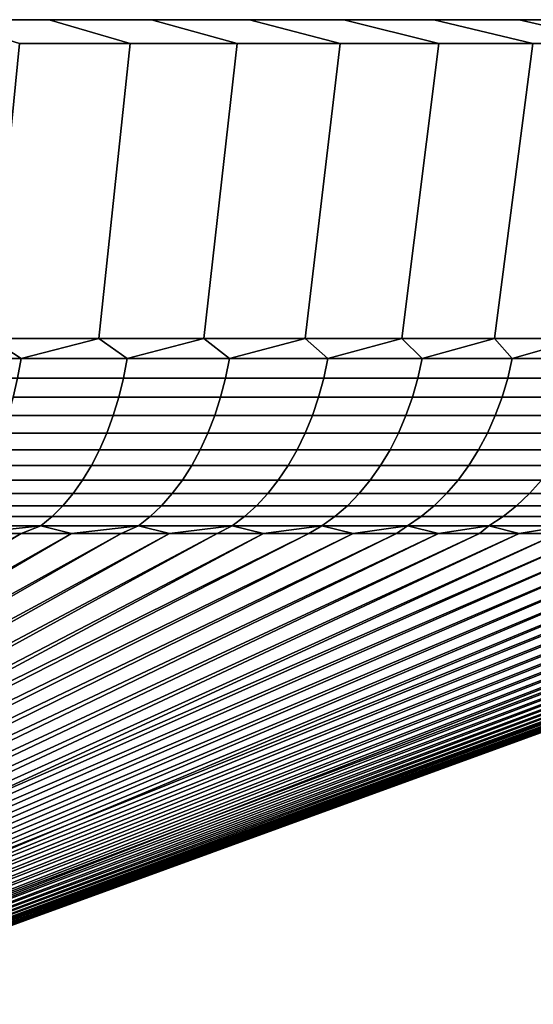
# Model space of a CAD drawing. Header units: metres. Extents: x -109 to 109, y -100 to 58.
# Tile 547 of 642: x 18.37 to 24.02, y 46.37 to 57.2. Entities that reach past the tile are written whole.
import ezdxf

# ---------------------------------------------------------------- set-up
doc = ezdxf.new("R2010")
doc.units = ezdxf.units.M
doc.layers.add('solid_21_062_100_XXX', color=7, linetype='CONTINUOUS')

msp = doc.modelspace()

# ---------------------------------------------------------------- linework, layer by layer
at = {"layer": 'solid_21_062_100_XXX'}
for points in [[(30.890423, 57.200001, 202.13475), (-30.989697, 57.200001, 203.564957), (-31.022789, 57.200001, 204.997437), (30.989697, 57.200001, 203.564957)], [(-30.989697, 57.200001, 206.429901), (31.022789, 57.200001, 204.997437), (30.989697, 57.200001, 203.564957), (-31.022789, 57.200001, 204.997437)], [(30.725304, 57.200001, 200.711502), (-30.890423, 57.200001, 202.13475), (-30.989697, 57.200001, 203.564957), (30.890423, 57.200001, 202.13475)], [(-30.890423, 57.200001, 207.860107), (30.989697, 57.200001, 206.429901), (31.022789, 57.200001, 204.997437), (-30.989697, 57.200001, 206.429901)], [(30.494612, 57.200001, 199.297256), (-30.725304, 57.200001, 200.711502), (-30.890423, 57.200001, 202.13475), (30.725304, 57.200001, 200.711502)], [(-30.725304, 57.200001, 209.283356), (30.890423, 57.200001, 207.860107), (30.989697, 57.200001, 206.429901), (-30.890423, 57.200001, 207.860107)], [(30.198706, 57.200001, 197.894516), (-30.494612, 57.200001, 199.297256), (-30.725304, 57.200001, 200.711502), (30.494612, 57.200001, 199.297256)], [(-30.494612, 57.200001, 210.697601), (30.725304, 57.200001, 209.283356), (30.890423, 57.200001, 207.860107), (-30.725304, 57.200001, 209.283356)], [(29.838539, 57.200001, 196.507721), (-30.198706, 57.200001, 197.894516), (-30.494612, 57.200001, 199.297256), (30.198706, 57.200001, 197.894516)], [(-30.198706, 57.200001, 212.100342), (30.494612, 57.200001, 210.697601), (30.725304, 57.200001, 209.283356), (-30.494612, 57.200001, 210.697601)], [(29.414648, 57.200001, 195.13884), (-29.838539, 57.200001, 196.507721), (-30.198706, 57.200001, 197.894516), (29.838539, 57.200001, 196.507721)], [(-29.838539, 57.200001, 213.487137), (30.198706, 57.200001, 212.100342), (30.494612, 57.200001, 210.697601), (-30.198706, 57.200001, 212.100342)], [(28.927803, 57.200001, 193.790482), (-29.414648, 57.200001, 195.13884), (-29.838539, 57.200001, 196.507721), (29.414648, 57.200001, 195.13884)], [(-29.414648, 57.200001, 214.856033), (29.838539, 57.200001, 213.487137), (30.198706, 57.200001, 212.100342), (-29.838539, 57.200001, 213.487137)], [(28.379484, 57.200001, 192.466736), (-28.927803, 57.200001, 193.790482), (-29.414648, 57.200001, 195.13884), (28.927803, 57.200001, 193.790482)], [(-28.927803, 57.200001, 216.204376), (29.414648, 57.200001, 214.856033), (29.838539, 57.200001, 213.487137), (-29.414648, 57.200001, 214.856033)], [(27.770525, 57.200001, 191.16951), (-28.379484, 57.200001, 192.466736), (-28.927803, 57.200001, 193.790482), (28.379484, 57.200001, 192.466736)], [(-28.379484, 57.200001, 217.528137), (28.927803, 57.200001, 216.204376), (29.414648, 57.200001, 214.856033), (-28.927803, 57.200001, 216.204376)], [(27.102072, 57.200001, 189.901367), (-27.770525, 57.200001, 191.16951), (-28.379484, 57.200001, 192.466736), (27.770525, 57.200001, 191.16951)], [(-27.770525, 57.200001, 218.825348), (28.379484, 57.200001, 217.528137), (28.927803, 57.200001, 216.204376), (-28.379484, 57.200001, 217.528137)], [(26.376146, 57.200001, 188.666092), (-27.102072, 57.200001, 189.901367), (-27.770525, 57.200001, 191.16951), (27.102072, 57.200001, 189.901367)], [(-27.102072, 57.200001, 220.093491), (27.770525, 57.200001, 218.825348), (28.379484, 57.200001, 217.528137), (-27.770525, 57.200001, 218.825348)], [(25.593798, 57.200001, 187.465439), (-26.376146, 57.200001, 188.666092), (-27.102072, 57.200001, 189.901367), (26.376146, 57.200001, 188.666092)], [(-26.376146, 57.200001, 221.328766), (27.102072, 57.200001, 220.093491), (27.770525, 57.200001, 218.825348), (-27.102072, 57.200001, 220.093491)], [(24.756523, 57.200001, 186.301758), (-25.593798, 57.200001, 187.465439), (-26.376146, 57.200001, 188.666092), (25.593798, 57.200001, 187.465439)], [(-25.593798, 57.200001, 222.529419), (26.376146, 57.200001, 221.328766), (27.102072, 57.200001, 220.093491), (-26.376146, 57.200001, 221.328766)], [(23.866983, 57.200001, 185.178741), (-24.756523, 57.200001, 186.301758), (-25.593798, 57.200001, 187.465439), (24.756523, 57.200001, 186.301758)], [(-24.756523, 57.200001, 223.6931), (25.593798, 57.200001, 222.529419), (26.376146, 57.200001, 221.328766), (-25.593798, 57.200001, 222.529419)], [(22.926212, 57.200001, 184.097626), (-23.866983, 57.200001, 185.178741), (-24.756523, 57.200001, 186.301758), (23.866983, 57.200001, 185.178741)], [(-23.866983, 57.200001, 224.816116), (24.756523, 57.200001, 223.6931), (25.593798, 57.200001, 222.529419), (-24.756523, 57.200001, 223.6931)], [(22.926212, 57.200001, 184.097626), (-22.926212, 57.200001, 184.097626), (-23.866983, 57.200001, 185.178741)], [(-22.926212, 57.200001, 225.897232), (23.866983, 57.200001, 224.816116), (24.756523, 57.200001, 223.6931), (-23.866983, 57.200001, 224.816116)], [(21.936186, 57.200001, 183.060776), (-21.936186, 57.200001, 183.060776), (-22.926212, 57.200001, 184.097626)], [(22.926212, 57.200001, 184.097626), (21.936186, 57.200001, 183.060776), (-22.926212, 57.200001, 184.097626)], [(-22.926212, 57.200001, 225.897232), (22.926212, 57.200001, 225.897232), (23.866983, 57.200001, 224.816116)], [(-22.926212, 57.200001, 225.897232), (-21.936186, 57.200001, 226.934082), (22.926212, 57.200001, 225.897232)], [(20.90008, 57.200001, 182.071457), (-20.90008, 57.200001, 182.071457), (-21.936186, 57.200001, 183.060776)], [(21.936186, 57.200001, 183.060776), (20.90008, 57.200001, 182.071457), (-21.936186, 57.200001, 183.060776)], [(-21.936186, 57.200001, 226.934082), (21.936186, 57.200001, 226.934082), (22.926212, 57.200001, 225.897232)], [(-21.936186, 57.200001, 226.934082), (-20.90008, 57.200001, 227.923401), (21.936186, 57.200001, 226.934082)], [(19.818922, 57.200001, 181.130646), (-19.818922, 57.200001, 181.130646), (-20.90008, 57.200001, 182.071457)], [(20.90008, 57.200001, 182.071457), (19.818922, 57.200001, 181.130646), (-20.90008, 57.200001, 182.071457)], [(-20.90008, 57.200001, 227.923401), (20.90008, 57.200001, 227.923401), (21.936186, 57.200001, 226.934082)], [(-20.90008, 57.200001, 227.923401), (-19.818922, 57.200001, 228.864212), (20.90008, 57.200001, 227.923401)], [(18.695164, 57.200001, 180.240524), (-18.695164, 57.200001, 180.240524), (-19.818922, 57.200001, 181.130646)], [(19.818922, 57.200001, 181.130646), (18.695164, 57.200001, 180.240524), (-19.818922, 57.200001, 181.130646)], [(-19.818922, 57.200001, 228.864212), (19.818922, 57.200001, 228.864212), (20.90008, 57.200001, 227.923401)], [(-19.818922, 57.200001, 228.864212), (-18.695164, 57.200001, 229.754333), (19.818922, 57.200001, 228.864212)], [(18.695164, 57.200001, 180.240524), (17.53229, 57.200001, 179.403824), (-18.695164, 57.200001, 180.240524)], [(-18.695164, 57.200001, 229.754333), (18.695164, 57.200001, 229.754333), (19.818922, 57.200001, 228.864212)], [(-18.695164, 57.200001, 229.754333), (-17.53229, 57.200001, 230.591034), (18.695164, 57.200001, 229.754333)], [(-17.53229, 57.200001, 230.591034), (17.53229, 57.200001, 230.591034), (18.695164, 57.200001, 229.754333)], [(19.58568, 56.939529, 179.061905), (18.366871, 56.939529, 178.184967), (17.53229, 57.200001, 179.403824), (18.695164, 57.200001, 180.240524)], [(18.366871, 56.939529, 231.809891), (19.58568, 56.939529, 230.932953), (18.695164, 57.200001, 229.754333), (17.53229, 57.200001, 230.591034)], [(20.762482, 56.939529, 179.994049), (19.58568, 56.939529, 179.061905), (18.695164, 57.200001, 180.240524), (19.818922, 57.200001, 181.130646)], [(19.58568, 56.939529, 230.932953), (20.762482, 56.939529, 230.000824), (19.818922, 57.200001, 228.864212), (18.695164, 57.200001, 229.754333)], [(20.762482, 56.939529, 179.994049), (19.818922, 57.200001, 181.130646), (20.90008, 57.200001, 182.071457), (21.895163, 56.939529, 180.979691)], [(20.762482, 56.939529, 230.000824), (21.895163, 56.939529, 229.015167), (20.90008, 57.200001, 227.923401), (19.818922, 57.200001, 228.864212)], [(22.980906, 56.939529, 182.016403), (21.895163, 56.939529, 180.979691), (20.90008, 57.200001, 182.071457), (21.936186, 57.200001, 183.060776)], [(21.895163, 56.939529, 229.015167), (22.980906, 56.939529, 227.97847), (21.936186, 57.200001, 226.934082), (20.90008, 57.200001, 227.923401)], [(24.017824, 56.939529, 183.102356), (22.980906, 56.939529, 182.016403), (21.936186, 57.200001, 183.060776), (22.926212, 57.200001, 184.097626)], [(22.980906, 56.939529, 227.97847), (24.017824, 56.939529, 226.892502), (22.926212, 57.200001, 225.897232), (21.936186, 57.200001, 226.934082)], [(25.003325, 56.939529, 184.234879), (24.017824, 56.939529, 183.102356), (22.926212, 57.200001, 184.097626), (23.866983, 57.200001, 185.178741)], [(24.017824, 56.939529, 226.892502), (25.003325, 56.939529, 225.759995), (23.866983, 57.200001, 224.816116), (22.926212, 57.200001, 225.897232)], [(25.935614, 56.939529, 185.41188), (25.003325, 56.939529, 184.234879), (23.866983, 57.200001, 185.178741), (24.756523, 57.200001, 186.301758)], [(25.003325, 56.939529, 225.759995), (25.935614, 56.939529, 224.582993), (24.756523, 57.200001, 223.6931), (23.866983, 57.200001, 224.816116)], [(19.58568, 56.939529, 230.932953), (18.366871, 56.939529, 231.809891), (18.043301, 53.69202, 231.337448), (19.240532, 53.69202, 230.476044)], [(18.366871, 56.939529, 178.184967), (19.58568, 56.939529, 179.061905), (19.240536, 53.69202, 179.518829), (18.043304, 53.69202, 178.65741)], [(20.762482, 56.939529, 230.000824), (19.58568, 56.939529, 230.932953), (19.240532, 53.69202, 230.476044), (20.396708, 53.69202, 229.560242)], [(19.58568, 56.939529, 179.061905), (20.762482, 56.939529, 179.994049), (20.396708, 53.69202, 180.434616), (19.240536, 53.69202, 179.518829)], [(21.895163, 56.939529, 229.015167), (20.762482, 56.939529, 230.000824), (20.396708, 53.69202, 229.560242), (21.509354, 53.69202, 228.592026)], [(20.762482, 56.939529, 179.994049), (21.895163, 56.939529, 180.979691), (21.50935, 53.69202, 181.402832), (20.396708, 53.69202, 180.434616)], [(21.895163, 56.939529, 180.979691), (22.980906, 56.939529, 182.016403), (22.576082, 53.69202, 182.421387), (21.50935, 53.69202, 181.402832)], [(22.980906, 56.939529, 227.97847), (21.895163, 56.939529, 229.015167), (21.509354, 53.69202, 228.592026), (22.576086, 53.69202, 227.573471)], [(22.980906, 56.939529, 182.016403), (24.017824, 56.939529, 183.102356), (23.594631, 53.69202, 183.488113), (22.576082, 53.69202, 182.421387)], [(24.017824, 56.939529, 226.892502), (22.980906, 56.939529, 227.97847), (22.576086, 53.69202, 227.573471), (23.594633, 53.69202, 226.506744)], [(24.017824, 56.939529, 183.102356), (25.003325, 56.939529, 184.234879), (24.562828, 53.69202, 184.600739), (23.594631, 53.69202, 183.488113)], [(25.003325, 56.939529, 225.759995), (24.017824, 56.939529, 226.892502), (23.594633, 53.69202, 226.506744), (24.562828, 53.69202, 225.394119)], [(18.384531, 53.474117, 231.042374), (18.043301, 53.69202, 231.337448), (17.180054, 53.474117, 231.852158)], [(17.180054, 53.474117, 178.142715), (18.043304, 53.69202, 178.65741), (18.384531, 53.474117, 178.952484)], [(18.384531, 53.474117, 231.042374), (19.240532, 53.69202, 230.476044), (18.043301, 53.69202, 231.337448)], [(18.384531, 53.474117, 178.952484), (18.043304, 53.69202, 178.65741), (19.240536, 53.69202, 179.518829)], [(19.550905, 53.474117, 230.178619), (19.240532, 53.69202, 230.476044), (18.384531, 53.474117, 231.042374)], [(18.384531, 53.474117, 178.952484), (19.240536, 53.69202, 179.518829), (19.550905, 53.474117, 179.816238)], [(19.550905, 53.474117, 230.178619), (20.396708, 53.69202, 229.560242), (19.240532, 53.69202, 230.476044)], [(19.550905, 53.474117, 179.816238), (19.240536, 53.69202, 179.518829), (20.396708, 53.69202, 180.434616)], [(20.676756, 53.474117, 229.26268), (20.396708, 53.69202, 229.560242), (19.550905, 53.474117, 230.178619)], [(19.550905, 53.474117, 179.816238), (20.396708, 53.69202, 180.434616), (20.676756, 53.474117, 180.732193)], [(20.676756, 53.474117, 229.26268), (21.509354, 53.69202, 228.592026), (20.396708, 53.69202, 229.560242)], [(20.676756, 53.474117, 180.732193), (20.396708, 53.69202, 180.434616), (21.50935, 53.69202, 181.402832)], [(21.75975, 53.474117, 228.296432), (21.509354, 53.69202, 228.592026), (20.676756, 53.474117, 229.26268)], [(20.676756, 53.474117, 180.732193), (21.50935, 53.69202, 181.402832), (21.75975, 53.474117, 181.698425)], [(21.75975, 53.474117, 181.698425), (21.50935, 53.69202, 181.402832), (22.576082, 53.69202, 182.421387)], [(21.75975, 53.474117, 228.296432), (22.576086, 53.69202, 227.573471), (21.509354, 53.69202, 228.592026)], [(22.797646, 53.474117, 227.281906), (22.576086, 53.69202, 227.573471), (21.75975, 53.474117, 228.296432)], [(21.75975, 53.474117, 181.698425), (22.576082, 53.69202, 182.421387), (22.797646, 53.474117, 182.712952)], [(22.797646, 53.474117, 182.712952), (22.576082, 53.69202, 182.421387), (23.594631, 53.69202, 183.488113)], [(22.797646, 53.474117, 227.281906), (23.594633, 53.69202, 226.506744), (22.576086, 53.69202, 227.573471)], [(23.788288, 53.474117, 226.221176), (23.594633, 53.69202, 226.506744), (22.797646, 53.474117, 227.281906)], [(22.797646, 53.474117, 182.712952), (23.594631, 53.69202, 183.488113), (23.788288, 53.474117, 183.773682)], [(23.788288, 53.474117, 183.773682), (23.594631, 53.69202, 183.488113), (24.562828, 53.69202, 184.600739)], [(23.788288, 53.474117, 226.221176), (24.562828, 53.69202, 225.394119), (23.594633, 53.69202, 226.506744)], [(24.729626, 53.474117, 225.11647), (24.562828, 53.69202, 225.394119), (23.788288, 53.474117, 226.221176)], [(23.788288, 53.474117, 183.773682), (24.562828, 53.69202, 184.600739), (24.729626, 53.474117, 184.878387)], [(18.384531, 53.474117, 231.042374), (17.180054, 53.474117, 231.852158), (17.144745, 53.258121, 231.796967), (18.346748, 53.258121, 230.988846)], [(17.180054, 53.474117, 178.142715), (18.384531, 53.474117, 178.952484), (18.346748, 53.258121, 179.006012), (17.144745, 53.258121, 178.197906)], [(19.550905, 53.474117, 230.178619), (18.384531, 53.474117, 231.042374), (18.346748, 53.258121, 230.988846), (19.510723, 53.258121, 230.126877)], [(18.384531, 53.474117, 178.952484), (19.550905, 53.474117, 179.816238), (19.510723, 53.258121, 179.867996), (18.346748, 53.258121, 179.006012)], [(20.676756, 53.474117, 229.26268), (19.550905, 53.474117, 230.178619), (19.510723, 53.258121, 230.126877), (20.63426, 53.258121, 229.212799)], [(19.550905, 53.474117, 179.816238), (20.676756, 53.474117, 180.732193), (20.63426, 53.258121, 180.782059), (19.510723, 53.258121, 179.867996)], [(21.75975, 53.474117, 228.296432), (20.676756, 53.474117, 229.26268), (20.63426, 53.258121, 229.212799), (21.715031, 53.258121, 228.24855)], [(20.676756, 53.474117, 180.732193), (21.75975, 53.474117, 181.698425), (21.715031, 53.258121, 181.746307), (20.63426, 53.258121, 180.782059)], [(22.797646, 53.474117, 227.281906), (21.75975, 53.474117, 228.296432), (21.715031, 53.258121, 228.24855), (22.750792, 53.258121, 227.236099)], [(21.75975, 53.474117, 181.698425), (22.797646, 53.474117, 182.712952), (22.750792, 53.258121, 182.758759), (21.715031, 53.258121, 181.746307)], [(23.788288, 53.474117, 226.221176), (22.797646, 53.474117, 227.281906), (22.750792, 53.258121, 227.236099), (23.739399, 53.258121, 226.177567)], [(22.797646, 53.474117, 182.712952), (23.788288, 53.474117, 183.773682), (23.739399, 53.258121, 183.817291), (22.750792, 53.258121, 182.758759)], [(24.729626, 53.474117, 225.11647), (23.788288, 53.474117, 226.221176), (23.739399, 53.258121, 226.177567), (24.678802, 53.258121, 225.075119)], [(23.788288, 53.474117, 183.773682), (24.729626, 53.474117, 184.878387), (24.678802, 53.258121, 184.919739), (23.739399, 53.258121, 183.817291)], [(19.510723, 53.258121, 230.126877), (18.346748, 53.258121, 230.988846), (18.299053, 53.048103, 230.92128), (19.460003, 53.048103, 230.061539)], [(18.346748, 53.258121, 179.006012), (19.510723, 53.258121, 179.867996), (19.460003, 53.048103, 179.933319), (18.299053, 53.048103, 179.073578)], [(20.63426, 53.258121, 229.212799), (19.510723, 53.258121, 230.126877), (19.460003, 53.048103, 230.061539), (20.58062, 53.048103, 229.149857)], [(19.510723, 53.258121, 179.867996), (20.63426, 53.258121, 180.782059), (20.58062, 53.048103, 180.845001), (19.460003, 53.048103, 179.933319)], [(21.715031, 53.258121, 228.24855), (20.63426, 53.258121, 229.212799), (20.58062, 53.048103, 229.149857), (21.658579, 53.048103, 228.18811)], [(20.63426, 53.258121, 180.782059), (21.715031, 53.258121, 181.746307), (21.658579, 53.048103, 181.806747), (20.58062, 53.048103, 180.845001)], [(22.750792, 53.258121, 227.236099), (21.715031, 53.258121, 228.24855), (21.658579, 53.048103, 228.18811), (22.691648, 53.048103, 227.178299)], [(21.715031, 53.258121, 181.746307), (22.750792, 53.258121, 182.758759), (22.691648, 53.048103, 182.816574), (21.658579, 53.048103, 181.806747)], [(23.739399, 53.258121, 226.177567), (22.750792, 53.258121, 227.236099), (22.691648, 53.048103, 227.178299), (23.677685, 53.048103, 226.122498)], [(22.750792, 53.258121, 182.758759), (23.739399, 53.258121, 183.817291), (23.677685, 53.048103, 183.87236), (22.691648, 53.048103, 182.816574)], [(24.678802, 53.258121, 225.075119), (23.739399, 53.258121, 226.177567), (23.677685, 53.048103, 226.122498), (24.614647, 53.048103, 225.022934)], [(23.739399, 53.258121, 183.817291), (24.678802, 53.258121, 184.919739), (24.614647, 53.048103, 184.971924), (23.677685, 53.048103, 183.87236)], [(19.460003, 53.048103, 230.061539), (18.299053, 53.048103, 230.92128), (18.241758, 52.845428, 230.840118), (19.399075, 52.845428, 229.983063)], [(18.299053, 53.048103, 179.073578), (19.460003, 53.048103, 179.933319), (19.399075, 52.845428, 180.011795), (18.241758, 52.845428, 179.154739)], [(20.58062, 53.048103, 229.149857), (19.460003, 53.048103, 230.061539), (19.399075, 52.845428, 229.983063), (20.516182, 52.845428, 229.074234)], [(19.460003, 53.048103, 179.933319), (20.58062, 53.048103, 180.845001), (20.516182, 52.845428, 180.920624), (19.399075, 52.845428, 180.011795)], [(21.658579, 53.048103, 228.18811), (20.58062, 53.048103, 229.149857), (20.516182, 52.845428, 229.074234), (21.590767, 52.845428, 228.115494)], [(20.58062, 53.048103, 180.845001), (21.658579, 53.048103, 181.806747), (21.590767, 52.845428, 181.879364), (20.516182, 52.845428, 180.920624)], [(22.691648, 53.048103, 227.178299), (21.658579, 53.048103, 228.18811), (21.590767, 52.845428, 228.115494), (22.6206, 52.845428, 227.108841)], [(21.658579, 53.048103, 181.806747), (22.691648, 53.048103, 182.816574), (22.6206, 52.845428, 182.886017), (21.590767, 52.845428, 181.879364)], [(23.677685, 53.048103, 226.122498), (22.691648, 53.048103, 227.178299), (22.6206, 52.845428, 227.108841), (23.60355, 52.845428, 226.056366)], [(22.691648, 53.048103, 182.816574), (23.677685, 53.048103, 183.87236), (23.60355, 52.845428, 183.938507), (22.6206, 52.845428, 182.886017)], [(24.614647, 53.048103, 225.022934), (23.677685, 53.048103, 226.122498), (23.60355, 52.845428, 226.056366), (24.537579, 52.845428, 224.960236)], [(23.677685, 53.048103, 183.87236), (24.614647, 53.048103, 184.971924), (24.537579, 52.845428, 185.034637), (23.60355, 52.845428, 183.938507)], [(19.399075, 52.845428, 229.983063), (18.241758, 52.845428, 230.840118), (18.175236, 52.651421, 230.74588), (19.328331, 52.651421, 229.891953)], [(18.241758, 52.845428, 179.154739), (19.399075, 52.845428, 180.011795), (19.328331, 52.651421, 180.102905), (18.175236, 52.651421, 179.248993)], [(20.516182, 52.845428, 229.074234), (19.399075, 52.845428, 229.983063), (19.328331, 52.651421, 229.891953), (20.441364, 52.651421, 228.986435)], [(19.399075, 52.845428, 180.011795), (20.516182, 52.845428, 180.920624), (20.441364, 52.651421, 181.008423), (19.328331, 52.651421, 180.102905)], [(21.590767, 52.845428, 228.115494), (20.516182, 52.845428, 229.074234), (20.441364, 52.651421, 228.986435), (21.512032, 52.651421, 228.031189)], [(20.516182, 52.845428, 180.920624), (21.590767, 52.845428, 181.879364), (21.512032, 52.651421, 181.963669), (20.441364, 52.651421, 181.008423)], [(22.6206, 52.845428, 227.108841), (21.590767, 52.845428, 228.115494), (21.512032, 52.651421, 228.031189), (22.538109, 52.651421, 227.028214)], [(21.590767, 52.845428, 181.879364), (22.6206, 52.845428, 182.886017), (22.538109, 52.651421, 182.96666), (21.512032, 52.651421, 181.963669)], [(23.60355, 52.845428, 226.056366), (22.6206, 52.845428, 227.108841), (22.538109, 52.651421, 227.028214), (23.517475, 52.651421, 225.979568)], [(22.6206, 52.845428, 182.886017), (23.60355, 52.845428, 183.938507), (23.517475, 52.651421, 184.015289), (22.538109, 52.651421, 182.96666)], [(24.537579, 52.845428, 224.960236), (23.60355, 52.845428, 226.056366), (23.517475, 52.651421, 225.979568), (24.448097, 52.651421, 224.887436)], [(23.60355, 52.845428, 183.938507), (24.537579, 52.845428, 185.034637), (24.448097, 52.651421, 185.107422), (23.517475, 52.651421, 184.015289)], [(19.328331, 52.651421, 229.891953), (18.175236, 52.651421, 230.74588), (18.099918, 52.467327, 230.639175), (19.248234, 52.467327, 229.788788)], [(18.175236, 52.651421, 179.248993), (19.328331, 52.651421, 180.102905), (19.248234, 52.467327, 180.20607), (18.099918, 52.467327, 179.355682)], [(20.441364, 52.651421, 228.986435), (19.328331, 52.651421, 229.891953), (19.248234, 52.467327, 229.788788), (20.356655, 52.467327, 228.887024)], [(19.328331, 52.651421, 180.102905), (20.441364, 52.651421, 181.008423), (20.356655, 52.467327, 181.107834), (19.248234, 52.467327, 180.20607)], [(21.512032, 52.651421, 228.031189), (20.441364, 52.651421, 228.986435), (20.356655, 52.467327, 228.887024), (21.422884, 52.467327, 227.935745)], [(20.441364, 52.651421, 181.008423), (21.512032, 52.651421, 181.963669), (21.422884, 52.467327, 182.059128), (20.356655, 52.467327, 181.107834)], [(22.538109, 52.651421, 227.028214), (21.512032, 52.651421, 228.031189), (21.422884, 52.467327, 227.935745), (22.444712, 52.467327, 226.93692)], [(21.512032, 52.651421, 181.963669), (22.538109, 52.651421, 182.96666), (22.444712, 52.467327, 183.057953), (21.422884, 52.467327, 182.059128)], [(23.517475, 52.651421, 225.979568), (22.538109, 52.651421, 227.028214), (22.444712, 52.467327, 226.93692), (23.420019, 52.467327, 225.892609)], [(22.538109, 52.651421, 182.96666), (23.517475, 52.651421, 184.015289), (23.420019, 52.467327, 184.102249), (22.444712, 52.467327, 183.057953)], [(24.448097, 52.651421, 224.887436), (23.517475, 52.651421, 225.979568), (23.420019, 52.467327, 225.892609), (24.346783, 52.467327, 224.805008)], [(23.517475, 52.651421, 184.015289), (24.448097, 52.651421, 185.107422), (24.346783, 52.467327, 185.18985), (23.420019, 52.467327, 184.102249)], [(19.248234, 52.467327, 229.788788), (18.099918, 52.467327, 230.639175), (18.016294, 52.294357, 230.520706), (19.159306, 52.294357, 229.674255)], [(18.099918, 52.467327, 179.355682), (19.248234, 52.467327, 180.20607), (19.159306, 52.294357, 180.320618), (18.016294, 52.294357, 179.474152)], [(20.356655, 52.467327, 228.887024), (19.248234, 52.467327, 229.788788), (19.159306, 52.294357, 229.674255), (20.262606, 52.294357, 228.776642)], [(19.248234, 52.467327, 180.20607), (20.356655, 52.467327, 181.107834), (20.262606, 52.294357, 181.218216), (19.159306, 52.294357, 180.320618)], [(21.422884, 52.467327, 227.935745), (20.356655, 52.467327, 228.887024), (20.262606, 52.294357, 228.776642), (21.323908, 52.294357, 227.829758)], [(20.356655, 52.467327, 181.107834), (21.422884, 52.467327, 182.059128), (21.323908, 52.294357, 182.1651), (20.262606, 52.294357, 181.218216)], [(22.444712, 52.467327, 226.93692), (21.422884, 52.467327, 227.935745), (21.323908, 52.294357, 227.829758), (22.341013, 52.294357, 226.835556)], [(21.422884, 52.467327, 182.059128), (22.444712, 52.467327, 183.057953), (22.341013, 52.294357, 183.159317), (21.323908, 52.294357, 182.1651)], [(23.420019, 52.467327, 225.892609), (22.444712, 52.467327, 226.93692), (22.341013, 52.294357, 226.835556), (23.311813, 52.294357, 225.796082)], [(22.444712, 52.467327, 183.057953), (23.420019, 52.467327, 184.102249), (23.311813, 52.294357, 184.198792), (22.341013, 52.294357, 183.159317)], [(24.346783, 52.467327, 224.805008), (23.420019, 52.467327, 225.892609), (23.311813, 52.294357, 225.796082), (24.234297, 52.294357, 224.713501)], [(23.420019, 52.467327, 184.102249), (24.346783, 52.467327, 185.18985), (24.234297, 52.294357, 185.281372), (23.311813, 52.294357, 184.198792)], [(19.159306, 52.294357, 229.674255), (18.016294, 52.294357, 230.520706), (17.924906, 52.133629, 230.391235), (19.06212, 52.133629, 229.549072)], [(18.016294, 52.294357, 179.474152), (19.159306, 52.294357, 180.320618), (19.06212, 52.133629, 180.445786), (17.924906, 52.133629, 179.603622)], [(20.262606, 52.294357, 228.776642), (19.159306, 52.294357, 229.674255), (19.06212, 52.133629, 229.549072), (20.159822, 52.133629, 228.656036)], [(19.159306, 52.294357, 180.320618), (20.262606, 52.294357, 181.218216), (20.159822, 52.133629, 181.338837), (19.06212, 52.133629, 180.445786)], [(21.323908, 52.294357, 227.829758), (20.262606, 52.294357, 228.776642), (20.159822, 52.133629, 228.656036), (21.215742, 52.133629, 227.713943)], [(20.262606, 52.294357, 181.218216), (21.323908, 52.294357, 182.1651), (21.215742, 52.133629, 182.280914), (20.159822, 52.133629, 181.338837)], [(22.341013, 52.294357, 226.835556), (21.323908, 52.294357, 227.829758), (21.215742, 52.133629, 227.713943), (22.22769, 52.133629, 226.724777)], [(21.323908, 52.294357, 182.1651), (22.341013, 52.294357, 183.159317), (22.22769, 52.133629, 183.270081), (21.215742, 52.133629, 182.280914)], [(23.311813, 52.294357, 225.796082), (22.341013, 52.294357, 226.835556), (22.22769, 52.133629, 226.724777), (23.193565, 52.133629, 225.690582)], [(22.341013, 52.294357, 183.159317), (23.311813, 52.294357, 184.198792), (23.193565, 52.133629, 184.304291), (22.22769, 52.133629, 183.270081)], [(24.234297, 52.294357, 224.713501), (23.311813, 52.294357, 225.796082), (23.193565, 52.133629, 225.690582), (24.11137, 52.133629, 224.61348)], [(23.311813, 52.294357, 184.198792), (24.234297, 52.294357, 185.281372), (24.11137, 52.133629, 185.381378), (23.193565, 52.133629, 184.304291)], [(19.06212, 52.133629, 229.549072), (17.924906, 52.133629, 230.391235), (17.826351, 51.986183, 230.251617), (18.957312, 51.986183, 229.414093)], [(17.924906, 52.133629, 179.603622), (19.06212, 52.133629, 180.445786), (18.957312, 51.986183, 180.58078), (17.826351, 51.986183, 179.74324)], [(20.159822, 52.133629, 228.656036), (19.06212, 52.133629, 229.549072), (18.957312, 51.986183, 229.414093), (20.048979, 51.986183, 228.52594)], [(19.06212, 52.133629, 180.445786), (20.159822, 52.133629, 181.338837), (20.048979, 51.986183, 181.468918), (18.957312, 51.986183, 180.58078)], [(21.215742, 52.133629, 227.713943), (20.159822, 52.133629, 228.656036), (20.048979, 51.986183, 228.52594), (21.099092, 51.986183, 227.58905)], [(20.159822, 52.133629, 181.338837), (21.215742, 52.133629, 182.280914), (21.099092, 51.986183, 182.405823), (20.048979, 51.986183, 181.468918)], [(22.22769, 52.133629, 226.724777), (21.215742, 52.133629, 227.713943), (21.099092, 51.986183, 227.58905), (22.105474, 51.986183, 226.605316)], [(21.215742, 52.133629, 182.280914), (22.22769, 52.133629, 183.270081), (22.105474, 51.986183, 183.389542), (21.099092, 51.986183, 182.405823)], [(23.193565, 52.133629, 225.690582), (22.22769, 52.133629, 226.724777), (22.105474, 51.986183, 226.605316), (23.066042, 51.986183, 225.576797)], [(22.22769, 52.133629, 183.270081), (23.193565, 52.133629, 184.304291), (23.066042, 51.986183, 184.41806), (22.105474, 51.986183, 183.389542)], [(24.11137, 52.133629, 224.61348), (23.193565, 52.133629, 225.690582), (23.066042, 51.986183, 225.576797), (23.978798, 51.986183, 224.50563)], [(23.193565, 52.133629, 184.304291), (24.11137, 52.133629, 185.381378), (23.978798, 51.986183, 185.489227), (23.066042, 51.986183, 184.41806)], [(24.979198, 52.133629, 223.495743), (24.11137, 52.133629, 224.61348), (23.978798, 51.986183, 224.50563), (24.841856, 51.986183, 223.394028)], [(24.11137, 52.133629, 185.381378), (24.979198, 52.133629, 186.49913), (24.841856, 51.986183, 186.60083), (23.978798, 51.986183, 185.489227)], [(18.957312, 51.986183, 229.414093), (17.826351, 51.986183, 230.251617), (17.721266, 51.852985, 230.102753), (18.84556, 51.852985, 229.270157)], [(17.826351, 51.986183, 179.74324), (18.957312, 51.986183, 180.58078), (18.84556, 51.852985, 180.724716), (17.721266, 51.852985, 179.89212)], [(20.048979, 51.986183, 228.52594), (18.957312, 51.986183, 229.414093), (18.84556, 51.852985, 229.270157), (19.930792, 51.852985, 228.387253)], [(18.957312, 51.986183, 180.58078), (20.048979, 51.986183, 181.468918), (19.930792, 51.852985, 181.60762), (18.84556, 51.852985, 180.724716)], [(21.099092, 51.986183, 227.58905), (20.048979, 51.986183, 228.52594), (19.930792, 51.852985, 228.387253), (20.974716, 51.852985, 227.455872)], [(20.048979, 51.986183, 181.468918), (21.099092, 51.986183, 182.405823), (20.974716, 51.852985, 182.539001), (19.930792, 51.852985, 181.60762)], [(22.105474, 51.986183, 226.605316), (21.099092, 51.986183, 227.58905), (20.974716, 51.852985, 227.455872), (21.975166, 51.852985, 226.477936)], [(21.099092, 51.986183, 182.405823), (22.105474, 51.986183, 183.389542), (21.975166, 51.852985, 183.516922), (20.974716, 51.852985, 182.539001)], [(23.066042, 51.986183, 225.576797), (22.105474, 51.986183, 226.605316), (21.975166, 51.852985, 226.477936), (22.930069, 51.852985, 225.45549)], [(22.105474, 51.986183, 183.389542), (23.066042, 51.986183, 184.41806), (22.930069, 51.852985, 184.539383), (21.975166, 51.852985, 183.516922)], [(23.978798, 51.986183, 224.50563), (23.066042, 51.986183, 225.576797), (22.930069, 51.852985, 225.45549), (23.837446, 51.852985, 224.390625)], [(23.066042, 51.986183, 184.41806), (23.978798, 51.986183, 185.489227), (23.837446, 51.852985, 185.604233), (22.930069, 51.852985, 184.539383)], [(24.841856, 51.986183, 223.394028), (23.978798, 51.986183, 224.50563), (23.837446, 51.852985, 224.390625), (24.695417, 51.852985, 223.285583)], [(23.978798, 51.986183, 185.489227), (24.841856, 51.986183, 186.60083), (24.695417, 51.852985, 186.709274), (23.837446, 51.852985, 185.604233)], [(18.84556, 51.852985, 229.270157), (17.721266, 51.852985, 230.102753), (17.610336, 51.734898, 229.945587), (18.727591, 51.734898, 229.11821)], [(17.721266, 51.852985, 179.89212), (18.84556, 51.852985, 180.724716), (18.727591, 51.734898, 180.876648), (17.610336, 51.734898, 180.049271)], [(19.930792, 51.852985, 228.387253), (18.84556, 51.852985, 229.270157), (18.727591, 51.734898, 229.11821), (19.80603, 51.734898, 228.240829)], [(18.84556, 51.852985, 180.724716), (19.930792, 51.852985, 181.60762), (19.80603, 51.734898, 181.754028), (18.727591, 51.734898, 180.876648)], [(20.974716, 51.852985, 227.455872), (19.930792, 51.852985, 228.387253), (19.80603, 51.734898, 228.240829), (20.84342, 51.734898, 227.315277)], [(19.930792, 51.852985, 181.60762), (20.974716, 51.852985, 182.539001), (20.84342, 51.734898, 182.679581), (19.80603, 51.734898, 181.754028)], [(21.975166, 51.852985, 226.477936), (20.974716, 51.852985, 227.455872), (20.84342, 51.734898, 227.315277), (21.837608, 51.734898, 226.343475)], [(20.974716, 51.852985, 182.539001), (21.975166, 51.852985, 183.516922), (21.837608, 51.734898, 183.651382), (20.84342, 51.734898, 182.679581)], [(22.930069, 51.852985, 225.45549), (21.975166, 51.852985, 226.477936), (21.837608, 51.734898, 226.343475), (22.786533, 51.734898, 225.327423)], [(21.975166, 51.852985, 183.516922), (22.930069, 51.852985, 184.539383), (22.786533, 51.734898, 184.667435), (21.837608, 51.734898, 183.651382)], [(23.837446, 51.852985, 224.390625), (22.930069, 51.852985, 225.45549), (22.786533, 51.734898, 225.327423), (23.688231, 51.734898, 224.269241)], [(22.930069, 51.852985, 184.539383), (23.837446, 51.852985, 185.604233), (23.688231, 51.734898, 185.725632), (22.786533, 51.734898, 184.667435)], [(24.695417, 51.852985, 223.285583), (23.837446, 51.852985, 224.390625), (23.688231, 51.734898, 224.269241), (24.540831, 51.734898, 223.171097)], [(23.837446, 51.852985, 185.604233), (24.695417, 51.852985, 186.709274), (24.540831, 51.734898, 186.823761), (23.688231, 51.734898, 185.725632)], [(18.727591, 51.734898, 229.11821), (17.610336, 51.734898, 229.945587), (17.494282, 51.632687, 229.781174), (18.604174, 51.632687, 228.959259)], [(17.610336, 51.734898, 180.049271), (18.727591, 51.734898, 180.876648), (18.604174, 51.632687, 181.035614), (17.494282, 51.632687, 180.213684)], [(19.80603, 51.734898, 228.240829), (18.727591, 51.734898, 229.11821), (18.604174, 51.632687, 228.959259), (19.675507, 51.632687, 228.087662)], [(18.727591, 51.734898, 180.876648), (19.80603, 51.734898, 181.754028), (19.675507, 51.632687, 181.907211), (18.604174, 51.632687, 181.035614)], [(20.84342, 51.734898, 227.315277), (19.80603, 51.734898, 228.240829), (19.675507, 51.632687, 228.087662), (20.706059, 51.632687, 227.168213)], [(19.80603, 51.734898, 181.754028), (20.84342, 51.734898, 182.679581), (20.706059, 51.632687, 182.82666), (19.675507, 51.632687, 181.907211)], [(21.837608, 51.734898, 226.343475), (20.84342, 51.734898, 227.315277), (20.706059, 51.632687, 227.168213), (21.693695, 51.632687, 226.202805)], [(20.84342, 51.734898, 182.679581), (21.837608, 51.734898, 183.651382), (21.693695, 51.632687, 183.792053), (20.706059, 51.632687, 182.82666)], [(22.786533, 51.734898, 225.327423), (21.837608, 51.734898, 226.343475), (21.693695, 51.632687, 226.202805), (22.636366, 51.632687, 225.193451)], [(21.837608, 51.734898, 183.651382), (22.786533, 51.734898, 184.667435), (22.636366, 51.632687, 184.801422), (21.693695, 51.632687, 183.792053)], [(23.688231, 51.734898, 224.269241), (22.786533, 51.734898, 225.327423), (22.636366, 51.632687, 225.193451), (23.532122, 51.632687, 224.142227)], [(22.786533, 51.734898, 184.667435), (23.688231, 51.734898, 185.725632), (23.532122, 51.632687, 185.852631), (22.636366, 51.632687, 184.801422)], [(24.540831, 51.734898, 223.171097), (23.688231, 51.734898, 224.269241), (23.532122, 51.632687, 224.142227), (24.379103, 51.632687, 223.051331)], [(23.688231, 51.734898, 185.725632), (24.540831, 51.734898, 186.823761), (24.379103, 51.632687, 186.943527), (23.532122, 51.632687, 185.852631)], [(28.808445, 51.632687, 195.491776), (28.739071, 51.547096, 195.956619), (15.038951, 46.368862, 199.834549), (28.519234, 51.547096, 195.285385)], [(28.808445, 51.632687, 214.503098), (28.519234, 51.547096, 214.709473), (15.175506, 46.368862, 209.743942), (28.739071, 51.547096, 214.038254)], [(18.604174, 51.632687, 228.959259), (17.494282, 51.632687, 229.781174), (17.822615, 51.547096, 229.287857), (18.387154, 51.547096, 228.863373)], [(17.494282, 51.632687, 180.213684), (18.604174, 51.632687, 181.035614), (17.822622, 51.547096, 180.707001)], [(18.604174, 51.632687, 181.035614), (18.387159, 51.547096, 181.1315), (17.822622, 51.547096, 180.707001)], [(18.604174, 51.632687, 228.959259), (18.387154, 51.547096, 228.863373), (18.941589, 51.547096, 228.425766)], [(18.604174, 51.632687, 181.035614), (18.941591, 51.547096, 181.569107), (18.387159, 51.547096, 181.1315)], [(19.675507, 51.632687, 228.087662), (18.604174, 51.632687, 228.959259), (18.941589, 51.547096, 228.425766), (19.485613, 51.547096, 227.975281)], [(18.604174, 51.632687, 181.035614), (19.675507, 51.632687, 181.907211), (18.941591, 51.547096, 181.569107)], [(19.675507, 51.632687, 181.907211), (19.485613, 51.547096, 182.019577), (18.941591, 51.547096, 181.569107)], [(19.675507, 51.632687, 228.087662), (19.485613, 51.547096, 227.975281), (20.018925, 51.547096, 227.512161)], [(19.675507, 51.632687, 181.907211), (20.018923, 51.547096, 182.482697), (19.485613, 51.547096, 182.019577)], [(20.706059, 51.632687, 227.168213), (19.675507, 51.632687, 228.087662), (20.018925, 51.547096, 227.512161), (20.541233, 51.547096, 227.036682)], [(19.675507, 51.632687, 181.907211), (20.706059, 51.632687, 182.82666), (20.018923, 51.547096, 182.482697)], [(20.706059, 51.632687, 182.82666), (20.541229, 51.547096, 182.958176), (20.018923, 51.547096, 182.482697)], [(20.706059, 51.632687, 182.82666), (21.052242, 51.547096, 183.445786), (20.541229, 51.547096, 182.958176)], [(20.706059, 51.632687, 227.168213), (20.541233, 51.547096, 227.036682), (21.052248, 51.547096, 226.549072)], [(21.693695, 51.632687, 226.202805), (20.706059, 51.632687, 227.168213), (21.052248, 51.547096, 226.549072)], [(20.706059, 51.632687, 182.82666), (21.693695, 51.632687, 183.792053), (21.052242, 51.547096, 183.445786)], [(21.693695, 51.632687, 183.792053), (21.551683, 51.547096, 183.945221), (21.052242, 51.547096, 183.445786)], [(21.693695, 51.632687, 226.202805), (21.052248, 51.547096, 226.549072), (21.551689, 51.547096, 226.049637)], [(21.693695, 51.632687, 183.792053), (22.636366, 51.632687, 184.801422), (22.03928, 51.547096, 184.456238), (21.551683, 51.547096, 183.945221)], [(21.693695, 51.632687, 226.202805), (21.551689, 51.547096, 226.049637), (22.039284, 51.547096, 225.53862)], [(22.636366, 51.632687, 225.193451), (21.693695, 51.632687, 226.202805), (22.039284, 51.547096, 225.53862)], [(22.636366, 51.632687, 184.801422), (22.514761, 51.547096, 184.978531), (22.03928, 51.547096, 184.456238)], [(22.636366, 51.632687, 225.193451), (22.039284, 51.547096, 225.53862), (22.514763, 51.547096, 225.016327)], [(22.636366, 51.632687, 184.801422), (23.532122, 51.632687, 185.852631), (22.977865, 51.547096, 185.511841), (22.514761, 51.547096, 184.978531)], [(22.636366, 51.632687, 225.193451), (22.514763, 51.547096, 225.016327), (22.977867, 51.547096, 224.483017)], [(23.532122, 51.632687, 224.142227), (22.636366, 51.632687, 225.193451), (22.977867, 51.547096, 224.483017)], [(23.532122, 51.632687, 185.852631), (23.428343, 51.547096, 186.055847), (22.977865, 51.547096, 185.511841)], [(23.532122, 51.632687, 224.142227), (22.977867, 51.547096, 224.483017), (23.428345, 51.547096, 223.939011)], [(23.532122, 51.632687, 185.852631), (24.379103, 51.632687, 186.943527), (23.865942, 51.547096, 186.610275), (23.428343, 51.547096, 186.055847)], [(23.532122, 51.632687, 224.142227), (23.428345, 51.547096, 223.939011), (23.865944, 51.547096, 223.384583)], [(24.379103, 51.632687, 223.051331), (23.532122, 51.632687, 224.142227), (23.865944, 51.547096, 223.384583)], [(24.379103, 51.632687, 186.943527), (24.290424, 51.547096, 187.174805), (23.865942, 51.547096, 186.610275)], [(24.379103, 51.632687, 223.051331), (23.865944, 51.547096, 223.384583), (24.290426, 51.547096, 222.820053)], [(18.387159, 51.547096, 181.1315), (9.416817, 46.368862, 192.185364), (9.060213, 46.368862, 191.930756), (17.822622, 51.547096, 180.707001)], [(18.941591, 51.547096, 181.569107), (9.766269, 46.368862, 192.449707), (9.416817, 46.368862, 192.185364), (18.387159, 51.547096, 181.1315)], [(17.822615, 51.547096, 229.287857), (9.416826, 46.368862, 217.809494), (9.766278, 46.368862, 217.545151), (18.387154, 51.547096, 228.863373)], [(19.485613, 51.547096, 182.019577), (10.108305, 46.368862, 192.723572), (9.766269, 46.368862, 192.449707), (18.941591, 51.547096, 181.569107)], [(18.387154, 51.547096, 228.863373), (9.766278, 46.368862, 217.545151), (10.108314, 46.368862, 217.271286), (18.941589, 51.547096, 228.425766)], [(20.018923, 51.547096, 182.482697), (10.442664, 46.368862, 193.00676), (10.108305, 46.368862, 192.723572), (19.485613, 51.547096, 182.019577)], [(18.941589, 51.547096, 228.425766), (10.108314, 46.368862, 217.271286), (10.442673, 46.368862, 216.988098), (19.485613, 51.547096, 227.975281)], [(20.541229, 51.547096, 182.958176), (10.769094, 46.368862, 193.299057), (10.442664, 46.368862, 193.00676), (20.018923, 51.547096, 182.482697)], [(19.485613, 51.547096, 227.975281), (10.442673, 46.368862, 216.988098), (10.769102, 46.368862, 216.695801), (20.018925, 51.547096, 227.512161)], [(21.052242, 51.547096, 183.445786), (11.087345, 46.368862, 193.600235), (10.769094, 46.368862, 193.299057), (20.541229, 51.547096, 182.958176)], [(20.018925, 51.547096, 227.512161), (10.769102, 46.368862, 216.695801), (11.087353, 46.368862, 216.394623), (20.541233, 51.547096, 227.036682)], [(22.03928, 51.547096, 184.456238), (11.397177, 46.368862, 193.910065), (11.087345, 46.368862, 193.600235), (21.551683, 51.547096, 183.945221)], [(21.052242, 51.547096, 183.445786), (21.551683, 51.547096, 183.945221), (11.087345, 46.368862, 193.600235)], [(20.541233, 51.547096, 227.036682), (11.087353, 46.368862, 216.394623), (11.397184, 46.368862, 216.084793), (21.052248, 51.547096, 226.549072)], [(22.514761, 51.547096, 184.978531), (11.698354, 46.368862, 194.228317), (11.397177, 46.368862, 193.910065), (22.03928, 51.547096, 184.456238)], [(21.551689, 51.547096, 226.049637), (11.397184, 46.368862, 216.084793), (11.698361, 46.368862, 215.766541), (22.039284, 51.547096, 225.53862)], [(21.551689, 51.547096, 226.049637), (21.052248, 51.547096, 226.549072), (11.397184, 46.368862, 216.084793)], [(22.977865, 51.547096, 185.511841), (11.990647, 46.368862, 194.554733), (11.698354, 46.368862, 194.228317), (22.514761, 51.547096, 184.978531)], [(22.039284, 51.547096, 225.53862), (11.698361, 46.368862, 215.766541), (11.990655, 46.368862, 215.440109), (22.514763, 51.547096, 225.016327)], [(23.428343, 51.547096, 186.055847), (12.273835, 46.368862, 194.889099), (11.990647, 46.368862, 194.554733), (22.977865, 51.547096, 185.511841)], [(22.514763, 51.547096, 225.016327), (11.990655, 46.368862, 215.440109), (12.273843, 46.368862, 215.105759), (22.977867, 51.547096, 224.483017)], [(23.865942, 51.547096, 186.610275), (12.547702, 46.368862, 195.231125), (12.273835, 46.368862, 194.889099), (23.428343, 51.547096, 186.055847)], [(22.977867, 51.547096, 224.483017), (12.273843, 46.368862, 215.105759), (12.547709, 46.368862, 214.763718), (23.428345, 51.547096, 223.939011)], [(24.290424, 51.547096, 187.174805), (12.812041, 46.368862, 195.580582), (12.547702, 46.368862, 195.231125), (23.865942, 51.547096, 186.610275)], [(23.428345, 51.547096, 223.939011), (12.547709, 46.368862, 214.763718), (12.812048, 46.368862, 214.414276), (23.865944, 51.547096, 223.384583)], [(25.099113, 51.547096, 188.332947), (13.06665, 46.368862, 195.93718), (12.812041, 46.368862, 195.580582), (24.701557, 51.547096, 187.74913)], [(24.290424, 51.547096, 187.174805), (24.701557, 51.547096, 187.74913), (12.812041, 46.368862, 195.580582)], [(23.865944, 51.547096, 223.384583), (12.812048, 46.368862, 214.414276), (13.066658, 46.368862, 214.057663), (24.290426, 51.547096, 222.820053)], [(25.482876, 51.547096, 188.925919), (13.311338, 46.368862, 196.300674), (13.06665, 46.368862, 195.93718), (25.099113, 51.547096, 188.332947)], [(24.701559, 51.547096, 222.245728), (13.066658, 46.368862, 214.057663), (13.311345, 46.368862, 213.694183), (25.099115, 51.547096, 221.661911)], [(24.701559, 51.547096, 222.245728), (24.290426, 51.547096, 222.820053), (13.066658, 46.368862, 214.057663)], [(25.852631, 51.547096, 189.52771), (13.545918, 46.368862, 196.670761), (13.311338, 46.368862, 196.300674), (25.482876, 51.547096, 188.925919)], [(25.099115, 51.547096, 221.661911), (13.311345, 46.368862, 213.694183), (13.545923, 46.368862, 213.324097), (25.482876, 51.547096, 221.068939)], [(26.208178, 51.547096, 190.138016), (13.77021, 46.368862, 197.047165), (13.545918, 46.368862, 196.670761), (25.852631, 51.547096, 189.52771)], [(25.482876, 51.547096, 221.068939), (13.545923, 46.368862, 213.324097), (13.770216, 46.368862, 212.947693), (25.852633, 51.547096, 220.467148)], [(26.549318, 51.547096, 190.7565), (13.984047, 46.368862, 197.429611), (13.77021, 46.368862, 197.047165), (26.208178, 51.547096, 190.138016)], [(25.852633, 51.547096, 220.467148), (13.770216, 46.368862, 212.947693), (13.984052, 46.368862, 212.565231), (26.208178, 51.547096, 219.856842)], [(27.187641, 51.547096, 192.016571), (14.187264, 46.368862, 197.81781), (13.984047, 46.368862, 197.429611), (26.875866, 51.547096, 191.382797)], [(26.549318, 51.547096, 190.7565), (26.875866, 51.547096, 191.382797), (13.984047, 46.368862, 197.429611)], [(26.208178, 51.547096, 219.856842), (13.984052, 46.368862, 212.565231), (14.187268, 46.368862, 212.177048), (26.549318, 51.547096, 219.238373)], [(27.484474, 51.547096, 192.657486), (14.379708, 46.368862, 198.211456), (14.187264, 46.368862, 197.81781), (27.187641, 51.547096, 192.016571)], [(26.875866, 51.547096, 218.612076), (14.187268, 46.368862, 212.177048), (14.379712, 46.368862, 211.783401), (27.187643, 51.547096, 217.978287)], [(26.875866, 51.547096, 218.612076), (26.549318, 51.547096, 219.238373), (14.187268, 46.368862, 212.177048)], [(27.766199, 51.547096, 193.305176), (14.561233, 46.368862, 198.61026), (14.379708, 46.368862, 198.211456), (27.484474, 51.547096, 192.657486)], [(27.187643, 51.547096, 217.978287), (14.379712, 46.368862, 211.783401), (14.561236, 46.368862, 211.384598), (27.484474, 51.547096, 217.337372)], [(28.032663, 51.547096, 193.959305), (14.7317, 46.368862, 199.013916), (14.561233, 46.368862, 198.61026), (27.766199, 51.547096, 193.305176)], [(27.484474, 51.547096, 217.337372), (14.561236, 46.368862, 211.384598), (14.731703, 46.368862, 210.980942), (27.766201, 51.547096, 216.689682)], [(28.283722, 51.547096, 194.619492), (14.89098, 46.368862, 199.422119), (14.7317, 46.368862, 199.013916), (28.032663, 51.547096, 193.959305)], [(27.766201, 51.547096, 216.689682), (14.731703, 46.368862, 210.980942), (14.890983, 46.368862, 210.572739), (28.032665, 51.547096, 216.035553)], [(28.519234, 51.547096, 195.285385), (15.038951, 46.368862, 199.834549), (14.89098, 46.368862, 199.422119), (28.283722, 51.547096, 194.619492)], [(28.032665, 51.547096, 216.035553), (14.890983, 46.368862, 210.572739), (15.038955, 46.368862, 210.160309), (28.283722, 51.547096, 215.375366)], [(28.943113, 51.547096, 196.632812), (15.175503, 46.368862, 200.2509), (15.038951, 46.368862, 199.834549), (28.739071, 51.547096, 195.956619)], [(28.283722, 51.547096, 215.375366), (15.038955, 46.368862, 210.160309), (15.175506, 46.368862, 209.743942), (28.519234, 51.547096, 214.709473)], [(29.131247, 51.547096, 197.313614), (15.300529, 46.368862, 200.670853), (15.175503, 46.368862, 200.2509), (28.943113, 51.547096, 196.632812)], [(28.739071, 51.547096, 214.038254), (15.175506, 46.368862, 209.743942), (15.300533, 46.368862, 209.32399), (28.943113, 51.547096, 213.362045)], [(29.30337, 51.547096, 197.998642), (15.413937, 46.368862, 201.094101), (15.300529, 46.368862, 200.670853), (29.131247, 51.547096, 197.313614)], [(28.943113, 51.547096, 213.362045), (15.300533, 46.368862, 209.32399), (15.41394, 46.368862, 208.900742), (29.131247, 51.547096, 212.681244)], [(29.459387, 51.547096, 198.6875), (15.515639, 46.368862, 201.520309), (15.413937, 46.368862, 201.094101), (29.30337, 51.547096, 197.998642)], [(29.131247, 51.547096, 212.681244), (15.41394, 46.368862, 208.900742), (15.515643, 46.368862, 208.474533), (29.30337, 51.547096, 211.996216)], [(29.599211, 51.547096, 199.379852), (15.605558, 46.368862, 201.949158), (15.515639, 46.368862, 201.520309), (29.459387, 51.547096, 198.6875)], [(29.30337, 51.547096, 211.996216), (15.515643, 46.368862, 208.474533), (15.605562, 46.368862, 208.045685), (29.459387, 51.547096, 211.307358)], [(29.722767, 51.547096, 200.075272), (15.683627, 46.368862, 202.380325), (15.605558, 46.368862, 201.949158), (29.599211, 51.547096, 199.379852)], [(29.459387, 51.547096, 211.307358), (15.605562, 46.368862, 208.045685), (15.68363, 46.368862, 207.614517), (29.599211, 51.547096, 210.615021)], [(29.920813, 51.547096, 201.473862), (15.749785, 46.368862, 202.813477), (15.683627, 46.368862, 202.380325), (29.829987, 51.547096, 200.773407)], [(29.722767, 51.547096, 200.075272), (29.829987, 51.547096, 200.773407), (15.683627, 46.368862, 202.380325)], [(29.599211, 51.547096, 210.615021), (15.68363, 46.368862, 207.614517), (15.749787, 46.368862, 207.181381), (29.722767, 51.547096, 209.919586)], [(29.995192, 51.547096, 202.176239), (15.803983, 46.368862, 203.248276), (15.749785, 46.368862, 202.813477), (29.920813, 51.547096, 201.473862)], [(29.829987, 51.547096, 209.221466), (15.749787, 46.368862, 207.181381), (15.803985, 46.368862, 206.746567), (29.920813, 51.547096, 208.521011)], [(29.829987, 51.547096, 209.221466), (29.722767, 51.547096, 209.919586), (15.749787, 46.368862, 207.181381)], [(30.053083, 51.547096, 202.880188), (15.846179, 46.368862, 203.684402), (15.803983, 46.368862, 203.248276), (29.995192, 51.547096, 202.176239)], [(29.920813, 51.547096, 208.521011), (15.803985, 46.368862, 206.746567), (15.84618, 46.368862, 206.31044), (29.995192, 51.547096, 207.818619)], [(30.094458, 51.547096, 203.585281), (15.876341, 46.368862, 204.121536), (15.846179, 46.368862, 203.684402), (30.053083, 51.547096, 202.880188)], [(29.995192, 51.547096, 207.818619), (15.84618, 46.368862, 206.31044), (15.876342, 46.368862, 205.873322), (30.053083, 51.547096, 207.11467)], [(30.119291, 51.547096, 204.291168), (15.894447, 46.368862, 204.559311), (15.876341, 46.368862, 204.121536), (30.094458, 51.547096, 203.585281)], [(30.053083, 51.547096, 207.11467), (15.876342, 46.368862, 205.873322), (15.894448, 46.368862, 205.435547), (30.094458, 51.547096, 206.409576)], [(15.894447, 46.368862, 204.559311), (30.127571, 51.547096, 204.997437), (30.119293, 51.547096, 205.70369), (15.900485, 46.368862, 204.997437)], [(30.119291, 51.547096, 204.291168), (30.127571, 51.547096, 204.997437), (15.894447, 46.368862, 204.559311)], [(30.094458, 51.547096, 206.409576), (15.894448, 46.368862, 205.435547), (15.900485, 46.368862, 204.997437), (30.119293, 51.547096, 205.70369)]]:
    msp.add_3dface(points, dxfattribs=at)

doc.saveas('drawing.dxf')
